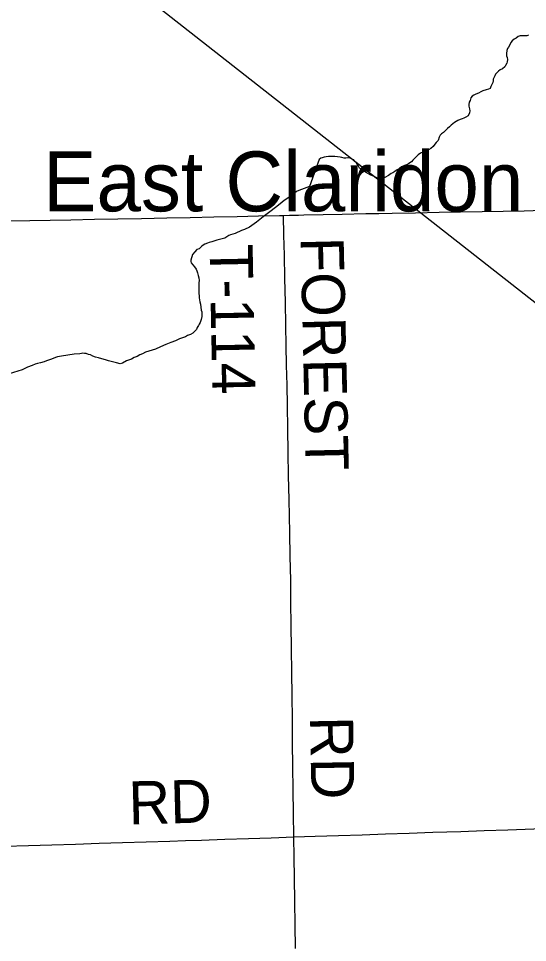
# Model space of a CAD drawing. Extents: x 103424 to 290657, y 38711 to 110967.
# Drawn here: x 214252.141 to 214252.477, y 40212.038 to 40212.648 of the extents above; entities that cross this region are included whole.
import ezdxf

# ---------------------------------------------------------------- set-up
doc = ezdxf.new("R2010")
doc.units = 0
for name, color, linetype in [('GM_X_Minor_River', 7, 'Continuous'), ('GM_X_Township_Road', 7, 'Continuous'), ('GM_X_Township_Road_Text', 7, 'Continuous'), ('GM_X_Unincorporated_Text', 7, 'Continuous'), ('GM_X_US_Route', 7, 'Continuous'), ('SH_Text', 7, 'Continuous')]:
    doc.layers.add(name, color=color, linetype=linetype)

msp = doc.modelspace()

# ---------------------------------------------------------------- linework, layer by layer
at = {"layer": 'GM_X_Minor_River'}
for points in [[(214252.47756, 40212.63656), (214252.47661, 40212.63617), (214252.47528, 40212.63617), (214252.47357, 40212.63616), (214252.47205, 40212.63615), (214252.47072, 40212.63557), (214252.46939, 40212.63462), (214252.46807, 40212.63385), (214252.46674, 40212.6327), (214252.46599, 40212.63174), (214252.46524, 40212.63022), (214252.4643, 40212.62869), (214252.46373, 40212.62774), (214252.46336, 40212.6264), (214252.46318, 40212.6245), (214252.46319, 40212.62298), (214252.46358, 40212.62184), (214252.46378, 40212.6205), (214252.4636, 40212.61898), (214252.46341, 40212.61803), (214252.46247, 40212.6165), (214252.46191, 40212.61555), (214252.46039, 40212.61421), (214252.45888, 40212.61363), (214252.45774, 40212.61267), (214252.4568, 40212.61172), (214252.45585, 40212.61076), (214252.45529, 40212.60961), (214252.45472, 40212.60847), (214252.45435, 40212.60752), (214252.45436, 40212.60637), (214252.45417, 40212.60523), (214252.45286, 40212.60256), (214252.4523, 40212.60142), (214252.45116, 40212.60084), (214252.44964, 40212.60045), (214252.44755, 40212.59968), (214252.44623, 40212.5991), (214252.44452, 40212.59833), (214252.44281, 40212.59756), (214252.44149, 40212.59698), (214252.44035, 40212.59622), (214252.4396, 40212.59507), (214252.43904, 40212.59336), (214252.43847, 40212.59221), (214252.43829, 40212.59069), (214252.4383, 40212.58974), (214252.43849, 40212.58879), (214252.43869, 40212.58784), (214252.43889, 40212.5865), (214252.43871, 40212.58517), (214252.43777, 40212.58326), (214252.43625, 40212.5823), (214252.43493, 40212.58173), (214252.43379, 40212.58134), (214252.43246, 40212.58076), (214252.43094, 40212.58019), (214252.42981, 40212.57961), (214252.42886, 40212.57884), (214252.42772, 40212.57808), (214252.42659, 40212.57712), (214252.42545, 40212.57597), (214252.42413, 40212.57482), (214252.42281, 40212.57367), (214252.42149, 40212.57234), (214252.42016, 40212.57138), (214252.41941, 40212.57042), (214252.41865, 40212.56928), (214252.41791, 40212.56699), (214252.41658, 40212.56565), (214252.41583, 40212.5645), (214252.4147, 40212.56298), (214252.41319, 40212.56164), (214252.41167, 40212.56087), (214252.41015, 40212.56029), (214252.40882, 40212.5599), (214252.40788, 40212.55933), (214252.40636, 40212.55875), (214252.40485, 40212.5576), (214252.4039, 40212.55664), (214252.40295, 40212.55588), (214252.4022, 40212.55492), (214252.40126, 40212.55396), (214252.40031, 40212.55301), (214252.39861, 40212.55186), (214252.39709, 40212.5509), (214252.39576, 40212.55051), (214252.39387, 40212.54955), (214252.39254, 40212.54859)], [(214252.39254, 40212.54859), (214252.39103, 40212.54763), (214252.38932, 40212.54648), (214252.388, 40212.54572), (214252.38705, 40212.54533), (214252.38516, 40212.5438), (214252.38288, 40212.54264), (214252.38061, 40212.54187), (214252.37909, 40212.54167), (214252.37718, 40212.54262), (214252.37527, 40212.54356), (214252.37356, 40212.54412), (214252.37013, 40212.54601), (214252.36898, 40212.54695), (214252.36726, 40212.54828), (214252.36612, 40212.54884), (214252.36535, 40212.55017), (214252.36477, 40212.55112), (214252.36401, 40212.55226), (214252.36286, 40212.5532), (214252.36228, 40212.55415), (214252.36133, 40212.55472), (214252.35999, 40212.55528), (214252.35847, 40212.55547), (214252.35714, 40212.55527), (214252.356, 40212.55526), (214252.35448, 40212.55583), (214252.35334, 40212.55601), (214252.35162, 40212.55619), (214252.34972, 40212.55637), (214252.34801, 40212.55637), (214252.34687, 40212.55655), (214252.34554, 40212.55635), (214252.34402, 40212.55616), (214252.34269, 40212.55596), (214252.34155, 40212.55557), (214252.3406, 40212.55538), (214252.33947, 40212.55442), (214252.33303, 40212.53664)], [(214252.33128, 40212.53606), (214252.32599, 40212.53404), (214252.32449, 40212.53325), (214252.32299, 40212.53209), (214252.32111, 40212.53072), (214252.31887, 40212.52897), (214252.31643, 40212.52741), (214252.31381, 40212.52527), (214252.31062, 40212.52274), (214252.30687, 40212.52001), (214252.30256, 40212.5167), (214252.29807, 40212.51301), (214252.29357, 40212.50989), (214252.29018, 40212.5083), (214252.28829, 40212.5077), (214252.28698, 40212.50692), (214252.28547, 40212.50632), (214252.28396, 40212.50572), (214252.28245, 40212.50512), (214252.28094, 40212.50472), (214252.27981, 40212.50432), (214252.27718, 40212.50256), (214252.27189, 40212.50113), (214252.26868, 40212.50012), (214252.26698, 40212.49971), (214252.26584, 40212.49931), (214252.26415, 40212.49852), (214252.26302, 40212.49793), (214252.26208, 40212.49735), (214252.26021, 40212.4956), (214252.25871, 40212.495), (214252.2574, 40212.49346), (214252.25592, 40212.49172), (214252.25484, 40212.48809), (214252.25486, 40212.48714), (214252.25506, 40212.48619), (214252.25604, 40212.48488), (214252.2572, 40212.48357), (214252.25837, 40212.48207), (214252.25877, 40212.48094), (214252.25917, 40212.47961), (214252.25958, 40212.47791), (214252.25999, 40212.47639), (214252.26021, 40212.47469), (214252.26005, 40212.47316), (214252.26007, 40212.47164), (214252.2601, 40212.46993), (214252.26014, 40212.46784), (214252.26017, 40212.46613), (214252.2602, 40212.46442), (214252.26041, 40212.46328), (214252.26063, 40212.46177), (214252.26084, 40212.46044), (214252.26125, 40212.45893), (214252.26147, 40212.45703), (214252.2617, 40212.45513), (214252.2621, 40212.454), (214252.26212, 40212.45286), (214252.26196, 40212.45095), (214252.26162, 40212.44886), (214252.26089, 40212.44694), (214252.26035, 40212.44579), (214252.25979, 40212.44483), (214252.25906, 40212.44349), (214252.25851, 40212.44234), (214252.25702, 40212.44079), (214252.25608, 40212.43982), (214252.25458, 40212.43903), (214252.25269, 40212.43824), (214252.25119, 40212.43745), (214252.2493, 40212.43685), (214252.24742, 40212.43605), (214252.24478, 40212.43487), (214252.24157, 40212.43367), (214252.23837, 40212.43228), (214252.23478, 40212.43088), (214252.23158, 40212.42931), (214252.22497, 40212.42729), (214252.2229, 40212.4263), (214252.22121, 40212.42551), (214252.21933, 40212.42452), (214252.21744, 40212.42373), (214252.21556, 40212.42275), (214252.21368, 40212.42195), (214252.21235, 40212.42155), (214252.20972, 40212.41998), (214252.20821, 40212.41957), (214252.20573, 40212.42029), (214252.20306, 40212.421), (214252.20039, 40212.42152), (214252.19848, 40212.42225), (214252.196, 40212.42296), (214252.1939, 40212.4235), (214252.19199, 40212.42403), (214252.19008, 40212.42476), (214252.18854, 40212.42549), (214252.18721, 40212.42585), (214252.18568, 40212.42639)], [(214252.33303, 40212.53664), (214252.33128, 40212.53606)], [(214252.18568, 40212.42639), (214252.18473, 40212.42638), (214252.18359, 40212.42655), (214252.18264, 40212.42653), (214252.1815, 40212.42632), (214252.1779, 40212.42606), (214252.17354, 40212.42542), (214252.16957, 40212.42477), (214252.16692, 40212.42416), (214252.16541, 40212.42375), (214252.1639, 40212.42315), (214252.1622, 40212.42255), (214252.16088, 40212.42196), (214252.15956, 40212.42155), (214252.15805, 40212.42095), (214252.1556, 40212.42034), (214252.15371, 40212.41974), (214252.15201, 40212.41933), (214252.15012, 40212.41853), (214252.1471, 40212.41734), (214252.14352, 40212.41575), (214252.13503, 40212.41294)]]:
    msp.add_lwpolyline(points, dxfattribs=at)
at = {"layer": 'GM_X_Township_Road'}
for points in [[(214252.32377, 40212.03376), (214252.32355, 40212.04929), (214252.32334, 40212.06483), (214252.32312, 40212.08036), (214252.32293, 40212.09386), (214252.32275, 40212.10736), (214252.32256, 40212.1229), (214252.32237, 40212.13843), (214252.32218, 40212.15397), (214252.32199, 40212.1695), (214252.3218, 40212.18504), (214252.32161, 40212.20057), (214252.32142, 40212.2161), (214252.32123, 40212.23164), (214252.32105, 40212.24717), (214252.32087, 40212.26205), (214252.32069, 40212.27692), (214252.32038, 40212.29245), (214252.32007, 40212.30798), (214252.31985, 40212.31903), (214252.31963, 40212.33007), (214252.31935, 40212.3456), (214252.31907, 40212.36113), (214252.31879, 40212.37667), (214252.31851, 40212.3922), (214252.31827, 40212.40546), (214252.31803, 40212.41873), (214252.31776, 40212.43178), (214252.31749, 40212.44483), (214252.31716, 40212.46036), (214252.31683, 40212.47589), (214252.3165, 40212.49142), (214252.31623, 40212.50449), (214252.31595, 40212.51755)], [(214252.13214, 40212.10125), (214252.14767, 40212.10174), (214252.1632, 40212.10223), (214252.17873, 40212.10271), (214252.19425, 40212.1032), (214252.20978, 40212.10368), (214252.22531, 40212.10417), (214252.24084, 40212.10466), (214252.25129, 40212.10498), (214252.26174, 40212.10531), (214252.27727, 40212.10583), (214252.29279, 40212.10635), (214252.30777, 40212.10686), (214252.32275, 40212.10736), (214252.33677, 40212.10783), (214252.3523, 40212.10836), (214252.36782, 40212.10888), (214252.38335, 40212.1094), (214252.39887, 40212.10992), (214252.4144, 40212.11045), (214252.42364, 40212.11076), (214252.43288, 40212.11107), (214252.44841, 40212.11159), (214252.46393, 40212.11211), (214252.47536, 40212.1125), (214252.48678, 40212.11288)]]:
    msp.add_lwpolyline(points, dxfattribs=at)
at = {"layer": 'GM_X_US_Route'}
for points in [[(214252.32594, 40212.51782), (214252.32941, 40212.51789), (214252.34206, 40212.51816), (214252.35471, 40212.51843), (214252.37024, 40212.51872), (214252.37889, 40212.51888), (214252.38755, 40212.51904), (214252.40308, 40212.51932), (214252.41861, 40212.5196), (214252.43281, 40212.51985), (214252.44702, 40212.52011), (214252.46091, 40212.5204), (214252.47479, 40212.52069), (214252.48652, 40212.52095), (214252.49825, 40212.5212), (214252.50809, 40212.52128), (214252.51728, 40212.52208), (214252.52445, 40212.52269), (214252.53669, 40212.52472), (214252.55068, 40212.52748), (214252.56009, 40212.52943), (214252.5695, 40212.53139)], [(214252.13305, 40212.51391), (214252.14858, 40212.5142), (214252.16209, 40212.51446), (214252.17561, 40212.51472), (214252.19114, 40212.515), (214252.20667, 40212.51529), (214252.2222, 40212.51558), (214252.23054, 40212.51573), (214252.23888, 40212.51589), (214252.25441, 40212.51622), (214252.26994, 40212.51656), (214252.28547, 40212.51689), (214252.29938, 40212.5172), (214252.31328, 40212.51749), (214252.31595, 40212.51755), (214252.32, 40212.51768), (214252.32594, 40212.51782)]]:
    msp.add_lwpolyline(points, dxfattribs=at)
at = {"layer": 'SH_Text'}
msp.add_line((214234.64719, 40226.47703), (214265.04189, 40202.58867), dxfattribs=at)

# ---------------------------------------------------------------- texts
at = {"layer": 'GM_X_Township_Road_Text'}
for s, rotation, p in [('T-114', 271.12227, (214252.26714, 40212.49838)), ('FOREST', 271.29369, (214252.3272, 40212.50302)), ('RD', 270.99026, (214252.33344, 40212.18682)), ('RD', 1.48251, (214252.21407, 40212.11561))]:
    msp.add_text(s, height=0.028409, rotation=rotation, dxfattribs=at).set_placement(p)
at = {"layer": 'GM_X_Unincorporated_Text'}
msp.add_text('East Claridon', height=0.0394886, rotation=0.00001, dxfattribs=at).set_placement((214252.15727, 40212.52026))

doc.saveas('drawing.dxf')
